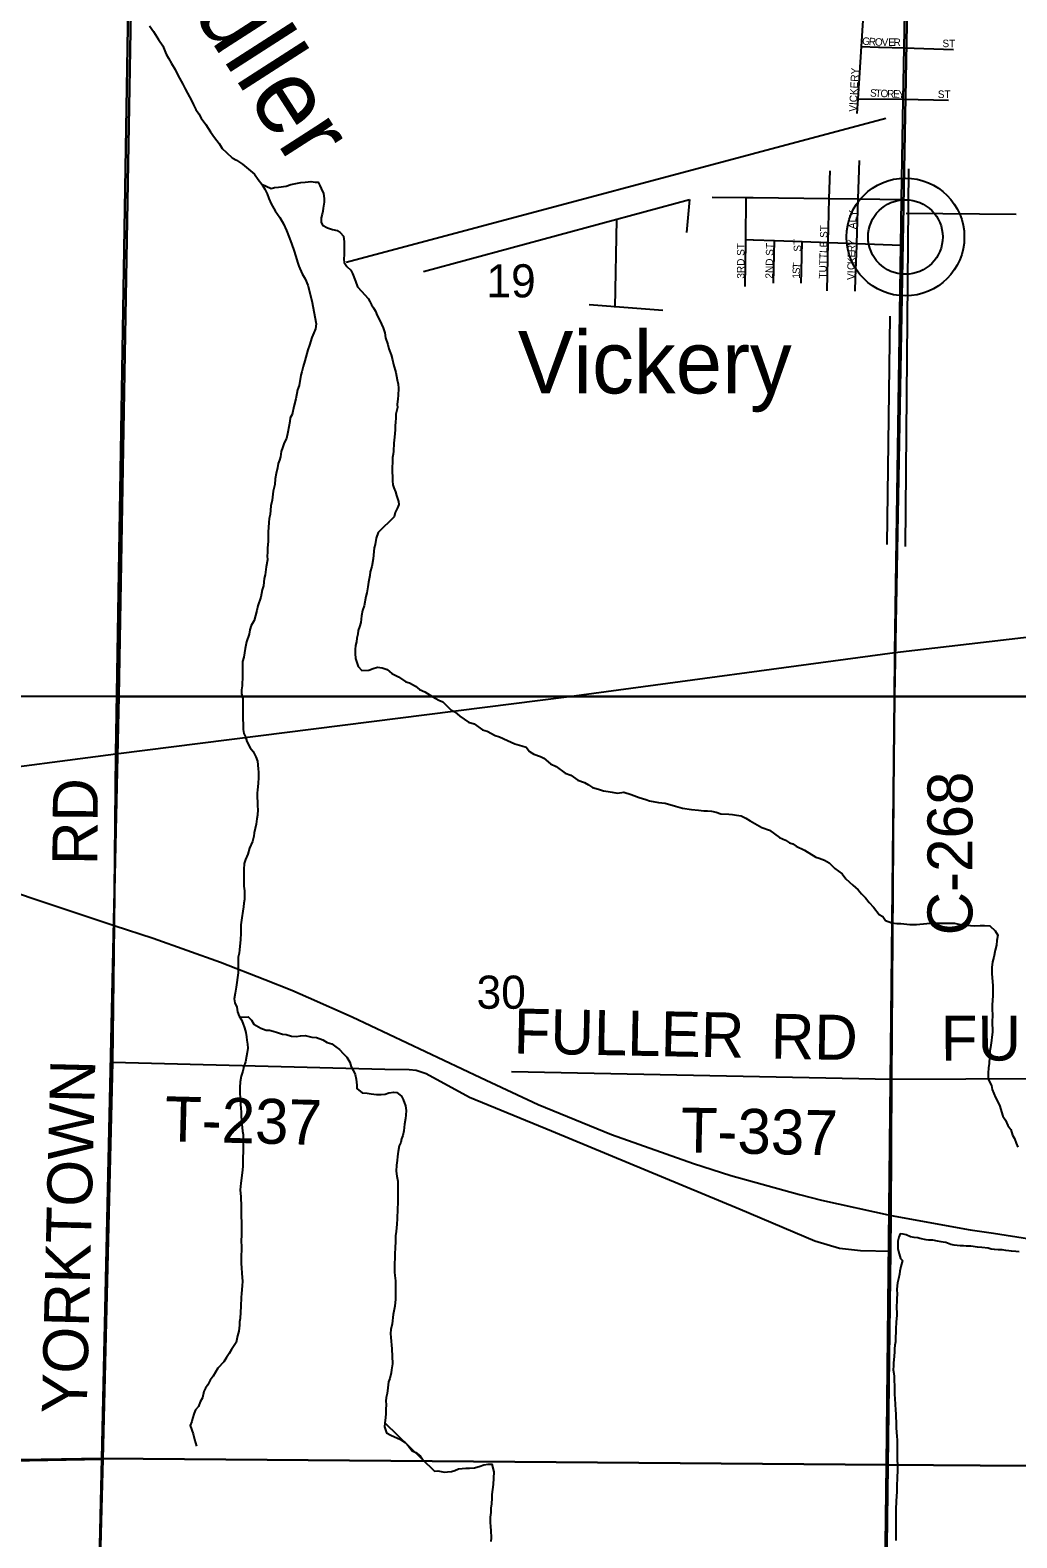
# Model space of a CAD drawing. Extents: x 1588073 to 2013523, y 1090242 to 1357120.
# Drawn here: x 1843112 to 1849697, y 1223082 to 1233146 of the extents above; entities that cross this region are included whole.
import ezdxf

# ---------------------------------------------------------------- set-up
doc = ezdxf.new("R2010")
doc.units = 0
for name, color, linetype in [('GM_X_County_Road', 7, 'Continuous'), ('GM_X_County_Road_Text', 7, 'Continuous'), ('GM_X_Interstate_Route', 7, 'Continuous'), ('GM_X_Minor_River', 7, 'Continuous'), ('GM_X_Minor_River_Text', 7, 'Continuous'), ('GM_X_Section', 7, 'Continuous'), ('GM_X_Section_Text', 7, 'Continuous'), ('GM_X_State_Route', 7, 'Continuous'), ('GM_X_Township', 7, 'Continuous'), ('GM_X_Township_Road', 7, 'Continuous'), ('GM_X_Township_Road_Text', 7, 'Continuous'), ('GM_X_Township_Subdivision', 7, 'Continuous'), ('GM_X_Township_Subdivision_Text', 7, 'Continuous'), ('GM_X_Unincorporated', 7, 'Continuous'), ('GM_X_Unincorporated_Location', 7, 'Continuous'), ('GM_X_Unincorporated_Text', 7, 'Continuous')]:
    doc.layers.add(name, color=color, linetype=linetype)

msp = doc.modelspace()

# ---------------------------------------------------------------- linework, layer by layer
at = {"layer": 'GM_X_County_Road'}
for points in [[(1843683, 1228316), (1843782, 1234247)], [(1848882, 1228992), (1848922, 1231711), (1848927, 1232015), (1848939, 1232684), (1848945, 1233027), (1848962, 1233977)], [(1848863, 1226144), (1848882, 1228992)], [(1843456, 1218285), (1843525, 1220944), (1843596, 1223607), (1843662, 1226257), (1843672, 1227170), (1843683, 1228316)], [(1848741, 1218133), (1848744, 1218244), (1848804, 1220879), (1848856, 1224997), (1848857, 1225234), (1848863, 1226144)]]:
    msp.add_lwpolyline(points, dxfattribs=at)
at = {"layer": 'GM_X_Interstate_Route'}
msp.add_lwpolyline([(1841098, 1228038), (1841332, 1227957), (1841584, 1227876), (1842884, 1227435), (1843133, 1227350), (1843672, 1227170), (1843934, 1227084), (1844383, 1226925), (1844677, 1226810), (1844858, 1226738), (1844970, 1226689), (1845260, 1226559), (1846118, 1226154), (1846502, 1225974), (1846992, 1225774), (1847538, 1225582), (1847787, 1225501), (1848246, 1225375), (1848392, 1225337), (1848857, 1225234), (1849384, 1225139), (1849541, 1225117), (1850303, 1224995), (1853825, 1224444)], dxfattribs=at)
at = {"layer": 'GM_X_Minor_River'}
for p, q in [((1845220, 1231597), (1848822, 1232558)), ((1848954, 1229700), (1848976, 1232219)), ((1845736, 1231535), (1847512, 1232015)), ((1847512, 1232015), (1847492, 1231794)), ((1847512, 1232015), (1847512, 1232015)), ((1848958, 1231925), (1849693, 1231917)), ((1847024, 1231881), (1847014, 1231294)), ((1846842, 1231314), (1847333, 1231276)), ((1848832, 1229713), (1848851, 1231237))]:
    msp.add_line(p, q, dxfattribs=at)
for points in [[(1843908, 1233175), (1843935, 1233137), (1843969, 1233083), (1843997, 1233041), (1844019, 1232986), (1844036, 1232958), (1844056, 1232922), (1844080, 1232882), (1844098, 1232846), (1844131, 1232786), (1844147, 1232754), (1844163, 1232726), (1844189, 1232676), (1844202, 1232648), (1844218, 1232616), (1844238, 1232586), (1844254, 1232558), (1844284, 1232516), (1844315, 1232468), (1844343, 1232430), (1844373, 1232388), (1844393, 1232356), (1844422, 1232330), (1844460, 1232294), (1844490, 1232278), (1844530, 1232251), (1844570, 1232217), (1844609, 1232185), (1844633, 1232149), (1844657, 1232117)], [(1844657, 1232117), (1844721, 1232089), (1844743, 1232095), (1844769, 1232097), (1844820, 1232105), (1844852, 1232115), (1844884, 1232122), (1844918, 1232128), (1844948, 1232130), (1844988, 1232136), (1845014, 1232132), (1845034, 1232130), (1845046, 1232108), (1845054, 1232088), (1845070, 1232056), (1845074, 1232022), (1845073, 1231998), (1845067, 1231958), (1845065, 1231938), (1845061, 1231918), (1845055, 1231892), (1845055, 1231864), (1845063, 1231844), (1845096, 1231826), (1845130, 1231814), (1845160, 1231808), (1845180, 1231796), (1845204, 1231770), (1845208, 1231732), (1845208, 1231712), (1845208, 1231680), (1845207, 1231648), (1845205, 1231617), (1845207, 1231595), (1845225, 1231569), (1845251, 1231543), (1845263, 1231521), (1845284, 1231471), (1845296, 1231433), (1845324, 1231403), (1845368, 1231355), (1845379, 1231335), (1845391, 1231313), (1845403, 1231293), (1845417, 1231271), (1845427, 1231241), (1845445, 1231207), (1845468, 1231159), (1845478, 1231125), (1845484, 1231093), (1845500, 1231047), (1845506, 1231019), (1845521, 1230979), (1845531, 1230945), (1845537, 1230913), (1845553, 1230861), (1845557, 1230835), (1845562, 1230811), (1845568, 1230783), (1845570, 1230755), (1845568, 1230706), (1845566, 1230684), (1845562, 1230648), (1845563, 1230626), (1845553, 1230582), (1845553, 1230558), (1845549, 1230526), (1845547, 1230506), (1845547, 1230478), (1845544, 1230430), (1845542, 1230410), (1845540, 1230388), (1845536, 1230335), (1845534, 1230315), (1845530, 1230293), (1845530, 1230267), (1845527, 1230223), (1845527, 1230193), (1845529, 1230169), (1845531, 1230137), (1845533, 1230111), (1845539, 1230091), (1845549, 1230065), (1845556, 1230039), (1845564, 1230019), (1845570, 1229999), (1845572, 1229979), (1845564, 1229958), (1845548, 1229926), (1845542, 1229898)], [(1844657, 1232117), (1844679, 1232085), (1844694, 1232053), (1844704, 1232023), (1844720, 1231987), (1844748, 1231939), (1844779, 1231895), (1844803, 1231853), (1844823, 1231808), (1844843, 1231758), (1844858, 1231714), (1844872, 1231676), (1844884, 1231634), (1844896, 1231598), (1844906, 1231570), (1844927, 1231520), (1844947, 1231486), (1844965, 1231444), (1844992, 1231338)], [(1844992, 1231338), (1845021, 1231185), (1845016, 1231153), (1845004, 1231126), (1844992, 1231094), (1844976, 1231042), (1844966, 1231012), (1844946, 1230938), (1844933, 1230901), (1844925, 1230865), (1844919, 1230843), (1844907, 1230773), (1844895, 1230745), (1844886, 1230685), (1844872, 1230634), (1844860, 1230580), (1844848, 1230558), (1844844, 1230534), (1844831, 1230462), (1844823, 1230420), (1844807, 1230391), (1844797, 1230357), (1844787, 1230333), (1844783, 1230297), (1844775, 1230275), (1844766, 1230253), (1844762, 1230225), (1844754, 1230186), (1844748, 1230150), (1844744, 1230114), (1844734, 1230068), (1844727, 1230008), (1844719, 1229970), (1844713, 1229912), (1844707, 1229885), (1844705, 1229859), (1844702, 1229827), (1844700, 1229797), (1844700, 1229735), (1844696, 1229687), (1844696, 1229659), (1844694, 1229637), (1844695, 1229611), (1844687, 1229564), (1844681, 1229510), (1844673, 1229486), (1844669, 1229436), (1844660, 1229410), (1844656, 1229386), (1844652, 1229360), (1844632, 1229303), (1844624, 1229273), (1844606, 1229205), (1844587, 1229171), (1844579, 1229143), (1844573, 1229115), (1844555, 1229062), (1844547, 1229018), (1844538, 1228960), (1844530, 1228932), (1844528, 1228888), (1844528, 1228836), (1844526, 1228769), (1844523, 1228743), (1844523, 1228715), (1844531, 1228685), (1844532, 1228549), (1844534, 1228511), (1844534, 1228477), (1844538, 1228452), (1844548, 1228428), (1844558, 1228398), (1844581, 1228356), (1844601, 1228332), (1844619, 1228296), (1844629, 1228266), (1844633, 1228216), (1844636, 1228194), (1844636, 1228158), (1844634, 1228118), (1844630, 1228076), (1844628, 1228052), (1844629, 1227966), (1844631, 1227943), (1844629, 1227907), (1844625, 1227881), (1844621, 1227845), (1844613, 1227817), (1844608, 1227789), (1844604, 1227765), (1844596, 1227731), (1844576, 1227686), (1844564, 1227646), (1844548, 1227610), (1844540, 1227584), (1844537, 1227544), (1844537, 1227482), (1844539, 1227432), (1844543, 1227402), (1844543, 1227373), (1844542, 1227343)], [(1845542, 1229898), (1845435, 1229793), (1845421, 1229754), (1845414, 1229712), (1845408, 1229690), (1845400, 1229618), (1845392, 1229566), (1845380, 1229530), (1845379, 1229506), (1845371, 1229461), (1845365, 1229431), (1845359, 1229391), (1845351, 1229365), (1845340, 1229303), (1845330, 1229273), (1845324, 1229236), (1845318, 1229192), (1845310, 1229164), (1845302, 1229138), (1845298, 1229114), (1845292, 1229088), (1845289, 1229064), (1845283, 1229038), (1845281, 1229012), (1845281, 1228984), (1845283, 1228951), (1845291, 1228925), (1845301, 1228899), (1845326, 1228871), (1845372, 1228874), (1845400, 1228884), (1845430, 1228894), (1845462, 1228890), (1845494, 1228878), (1845526, 1228852), (1845570, 1228830), (1845619, 1228797), (1845643, 1228789), (1845683, 1228767), (1845711, 1228745), (1845745, 1228729), (1845800, 1228695), (1845840, 1228673), (1845866, 1228663), (1845920, 1228608), (1845946, 1228596), (1845979, 1228566), (1846037, 1228526), (1846075, 1228516), (1846131, 1228476), (1846161, 1228466), (1846216, 1228438), (1846244, 1228429), (1846298, 1228405), (1846346, 1228383), (1846394, 1228369), (1846421, 1228359), (1846445, 1228331), (1846473, 1228313), (1846517, 1228297), (1846541, 1228286), (1846585, 1228248), (1846622, 1228230), (1846682, 1228186), (1846720, 1228174), (1846766, 1228140), (1846811, 1228124), (1846839, 1228108), (1846865, 1228090), (1846905, 1228079), (1846939, 1228069), (1846969, 1228065), (1846995, 1228059), (1847031, 1228053), (1847073, 1228059), (1847122, 1228044), (1847176, 1228024), (1847220, 1228010), (1847244, 1228002), (1847306, 1227990), (1847350, 1227986), (1847419, 1227965), (1847465, 1227953), (1847525, 1227943), (1847571, 1227939), (1847607, 1227936), (1847633, 1227936), (1847659, 1227932), (1847691, 1227926), (1847721, 1227916), (1847774, 1227912), (1847798, 1227910), (1847826, 1227906), (1847856, 1227901), (1847888, 1227885), (1847918, 1227869), (1847995, 1227823), (1848047, 1227807), (1848113, 1227757), (1848153, 1227740), (1848179, 1227722)], [(1848179, 1227722), (1848201, 1227714), (1848224, 1227700), (1848280, 1227672), (1848356, 1227626), (1848378, 1227618), (1848412, 1227606), (1848445, 1227588), (1848483, 1227549), (1848531, 1227515), (1848555, 1227481), (1848602, 1227439), (1848638, 1227407), (1848660, 1227381), (1848686, 1227355), (1848711, 1227323), (1848739, 1227291), (1848777, 1227243), (1848803, 1227229), (1848821, 1227203), (1848862, 1227187), (1848896, 1227183), (1848922, 1227182), (1848982, 1227176), (1849028, 1227176), (1849096, 1227182), (1849154, 1227185), (1849280, 1227185), (1849327, 1227175), (1849363, 1227172), (1849387, 1227170), (1849417, 1227168), (1849451, 1227170), (1849481, 1227170), (1849517, 1227168), (1849551, 1227134), (1849569, 1227106), (1849562, 1227070), (1849560, 1227038), (1849552, 1227004), (1849542, 1226958), (1849534, 1226926), (1849530, 1226890), (1849529, 1226849), (1849533, 1226793), (1849537, 1226769), (1849537, 1226703), (1849532, 1226637), (1849532, 1226615), (1849534, 1226567), (1849532, 1226531), (1849533, 1226458), (1849529, 1226424), (1849527, 1226402), (1849521, 1226356), (1849517, 1226334), (1849512, 1226248), (1849508, 1226220), (1849506, 1226185), (1849506, 1226143), (1849528, 1226101), (1849532, 1226075), (1849555, 1226021), (1849581, 1225971), (1849602, 1225897), (1849620, 1225871), (1849636, 1225835), (1849656, 1225807), (1849668, 1225771), (1849682, 1225747), (1849691, 1225717), (1849703, 1225689)], [(1844542, 1227343), (1844538, 1227319), (1844536, 1227295), (1844532, 1227265), (1844524, 1227221), (1844518, 1227173), (1844517, 1227117), (1844515, 1227076), (1844509, 1227008), (1844507, 1226984), (1844501, 1226958), (1844500, 1226930), (1844500, 1226898), (1844500, 1226854), (1844486, 1226759), (1844479, 1226719), (1844473, 1226681), (1844477, 1226653), (1844491, 1226625), (1844495, 1226593), (1844507, 1226565), (1844522, 1226539), (1844532, 1226517), (1844542, 1226487), (1844552, 1226455), (1844556, 1226427), (1844558, 1226405), (1844563, 1226377), (1844565, 1226351), (1844561, 1226322), (1844555, 1226298), (1844549, 1226260), (1844539, 1226228), (1844531, 1226198), (1844521, 1226164), (1844514, 1226126), (1844512, 1226088), (1844512, 1226049), (1844514, 1226021), (1844516, 1225977), (1844519, 1225949), (1844521, 1225925), (1844521, 1225895), (1844525, 1225843), (1844529, 1225797), (1844533, 1225775), (1844534, 1225658), (1844532, 1225622), (1844531, 1225564), (1844529, 1225538), (1844523, 1225484), (1844519, 1225450), (1844513, 1225406), (1844518, 1225358), (1844520, 1225295), (1844520, 1225245), (1844522, 1225171), (1844523, 1225097), (1844521, 1225071), (1844523, 1225019), (1844520, 1224952), (1844520, 1224914), (1844522, 1224884), (1844524, 1224850), (1844528, 1224794), (1844527, 1224766), (1844523, 1224712), (1844521, 1224690), (1844517, 1224627), (1844515, 1224589), (1844514, 1224547), (1844510, 1224525), (1844508, 1224501), (1844504, 1224463), (1844496, 1224431), (1844486, 1224387), (1844456, 1224340), (1844441, 1224312), (1844423, 1224286), (1844405, 1224258), (1844365, 1224214), (1844333, 1224161), (1844313, 1224135), (1844297, 1224103), (1844283, 1224081), (1844272, 1224059), (1844262, 1224018), (1844246, 1223990), (1844236, 1223960), (1844216, 1223936), (1844206, 1223914), (1844196, 1223880), (1844190, 1223858), (1844180, 1223832), (1844199, 1223777), (1844209, 1223739), (1844221, 1223695)], [(1844512, 1226557), (1844566, 1226559), (1844588, 1226537), (1844604, 1226511), (1844652, 1226485), (1844686, 1226470), (1844710, 1226472), (1844734, 1226464), (1844763, 1226456), (1844795, 1226444), (1844821, 1226442), (1844855, 1226432), (1844887, 1226428), (1844915, 1226434), (1844947, 1226435), (1844991, 1226425), (1845023, 1226421), (1845065, 1226407), (1845094, 1226389), (1845126, 1226379), (1845152, 1226359), (1845176, 1226343), (1845202, 1226314), (1845226, 1226290), (1845245, 1226258), (1845255, 1226226), (1845267, 1226204), (1845281, 1226175), (1845287, 1226143), (1845291, 1226103), (1845292, 1226081), (1845328, 1226053), (1845360, 1226050), (1845388, 1226046), (1845424, 1226042), (1845454, 1226042), (1845482, 1226044), (1845506, 1226052), (1845538, 1226058), (1845560, 1226054), (1845590, 1226031), (1845601, 1226009), (1845617, 1225966), (1845621, 1225934), (1845619, 1225904), (1845617, 1225882), (1845611, 1225844), (1845606, 1225800), (1845598, 1225768), (1845590, 1225746), (1845586, 1225722), (1845574, 1225698), (1845568, 1225661), (1845564, 1225627), (1845561, 1225601), (1845557, 1225569), (1845555, 1225529), (1845559, 1225497), (1845565, 1225463), (1845565, 1225419), (1845566, 1225387), (1845566, 1225314), (1845564, 1225282), (1845564, 1225256), (1845562, 1225234), (1845562, 1225212), (1845559, 1225176), (1845555, 1225128), (1845549, 1225098), (1845549, 1225058), (1845547, 1225021), (1845546, 1224977), (1845546, 1224945), (1845544, 1224919), (1845544, 1224855), (1845546, 1224833), (1845549, 1224797), (1845551, 1224765), (1845549, 1224719), (1845549, 1224676), (1845545, 1224628), (1845534, 1224574), (1845528, 1224510), (1845520, 1224472), (1845516, 1224446), (1845518, 1224420), (1845525, 1224343), (1845529, 1224245), (1845523, 1224205), (1845522, 1224183), (1845512, 1224145), (1845504, 1224123), (1845498, 1224083), (1845494, 1224046), (1845488, 1224020), (1845486, 1223994), (1845487, 1223972), (1845485, 1223940), (1845485, 1223912), (1845483, 1223884), (1845479, 1223850)], [(1849712, 1224991), (1849690, 1224993), (1849660, 1224995), (1849642, 1224999), (1849624, 1225001), (1849598, 1225004), (1849572, 1225004), (1849548, 1225006), (1849526, 1225010), (1849506, 1225016), (1849462, 1225020), (1849434, 1225022), (1849389, 1225030), (1849359, 1225029), (1849341, 1225031), (1849319, 1225031), (1849279, 1225035), (1849257, 1225041), (1849223, 1225053), (1849205, 1225057), (1849191, 1225059), (1849167, 1225063), (1849137, 1225069), (1849121, 1225070), (1849107, 1225070), (1849091, 1225072), (1849050, 1225080), (1849036, 1225084), (1849012, 1225088), (1848986, 1225092), (1848958, 1225104), (1848938, 1225110), (1848918, 1225112), (1848908, 1225090), (1848902, 1225063), (1848902, 1225013), (1848907, 1224993), (1848921, 1224947), (1848933, 1224933), (1848923, 1224893), (1848915, 1224863), (1848913, 1224843), (1848906, 1224811), (1848900, 1224785), (1848898, 1224765), (1848896, 1224740), (1848898, 1224710), (1848896, 1224680), (1848896, 1224656), (1848894, 1224634), (1848895, 1224568), (1848893, 1224544), (1848891, 1224524), (1848891, 1224510), (1848889, 1224488), (1848889, 1224464), (1848887, 1224413), (1848886, 1224391), (1848882, 1224369), (1848880, 1224345), (1848880, 1224327), (1848878, 1224293), (1848874, 1224251), (1848874, 1224231), (1848872, 1224205), (1848875, 1224179), (1848877, 1224159), (1848877, 1224135), (1848881, 1224095), (1848881, 1224038), (1848883, 1224014), (1848884, 1223970), (1848886, 1223940), (1848888, 1223906), (1848892, 1223836), (1848892, 1223816), (1848895, 1223760), (1848897, 1223736), (1848898, 1223601), (1848900, 1223573), (1848900, 1223525), (1848898, 1223493), (1848896, 1223421), (1848895, 1223389), (1848891, 1223330), (1848889, 1223270), (1848890, 1223124), (1848888, 1223064)], [(1845479, 1223850), (1845477, 1223824), (1845491, 1223784), (1845520, 1223768), (1845584, 1223740), (1845614, 1223718), (1845636, 1223694), (1845662, 1223664), (1845685, 1223652), (1845717, 1223628), (1845735, 1223602)], [(1845479, 1223850), (1845811, 1223528), (1845833, 1223529), (1845876, 1223521), (1845898, 1223523), (1845924, 1223525), (1845946, 1223533), (1845970, 1223543), (1846020, 1223547), (1846044, 1223548), (1846078, 1223550), (1846114, 1223560), (1846140, 1223570), (1846168, 1223574), (1846194, 1223574), (1846206, 1223522), (1846204, 1223480), (1846201, 1223438), (1846193, 1223372), (1846193, 1223348), (1846191, 1223310), (1846187, 1223281), (1846186, 1223251), (1846182, 1223221), (1846182, 1223187), (1846184, 1223155), (1846186, 1223131), (1846188, 1223083), (1846187, 1223059)]]:
    msp.add_lwpolyline(points, dxfattribs=at)
at = {"layer": 'GM_X_Section'}
for points in [[(1838499, 1234122), (1843801, 1234286), (1843703, 1228699), (1838419, 1228704)], [(1843801, 1234286), (1848977, 1234033), (1848880, 1228698), (1843703, 1228699)], [(1848977, 1234033), (1854198, 1234042), (1854173, 1228697), (1848880, 1228698)], [(1843703, 1228699), (1843590, 1223612), (1838321, 1223525), (1838419, 1228704)], [(1848880, 1228698), (1848827, 1223569), (1843590, 1223612), (1843703, 1228699)], [(1854173, 1228697), (1854141, 1223531), (1848827, 1223569), (1848880, 1228698)], [(1838321, 1223525), (1843590, 1223612), (1843467, 1218307), (1838217, 1218226)], [(1843590, 1223612), (1848827, 1223569), (1848760, 1218266), (1848704, 1218266), (1843467, 1218307)], [(1848827, 1223569), (1854141, 1223531), (1854065, 1218234), (1853993, 1218231), (1848760, 1218266)]]:
    msp.add_lwpolyline(points, close=True, dxfattribs=at)
at = {"layer": 'GM_X_State_Route'}
msp.add_lwpolyline([(1840996, 1228025), (1841098, 1228038), (1842697, 1228186), (1843683, 1228316), (1846708, 1228699), (1848882, 1228992), (1851497, 1229297), (1851555, 1229304), (1852872, 1229466), (1853498, 1229543), (1854181, 1229630)], dxfattribs=at)
at = {"layer": 'GM_X_Township'}
msp.add_lwpolyline([(1844200, 1247821), (1843957, 1242220), (1843812, 1235604), (1843782, 1234247), (1843683, 1228316), (1843672, 1227170), (1843662, 1226257), (1843596, 1223607), (1843525, 1220944)], dxfattribs=at)
msp.add_lwpolyline([(1844200, 1247821), (1843957, 1242220), (1843812, 1235604), (1843782, 1234247), (1843683, 1228316), (1843672, 1227170), (1843662, 1226257), (1843596, 1223607), (1843525, 1220944)], dxfattribs=at)
at = {"layer": 'GM_X_Township_Road'}
for points in [[(1847663, 1232031), (1847890, 1232028), (1847938, 1232028), (1847938, 1232028)], [(1847938, 1232028), (1848445, 1232021), (1848638, 1232019), (1848927, 1232015)], [(1847887, 1231748), (1847937, 1231746), (1847939, 1231746)], [(1847939, 1231746), (1848080, 1231741), (1848265, 1231735), (1848438, 1231728), (1848628, 1231721), (1848922, 1231711)], [(1843662, 1226257), (1845480, 1226211), (1845641, 1226209), (1845687, 1226204), (1845755, 1226181), (1846044, 1226024), (1846592, 1225800), (1847851, 1225277), (1848348, 1225066), (1848514, 1225015), (1848653, 1225000), (1848856, 1224997)], [(1846324, 1226194), (1848863, 1226144)], [(1848863, 1226144), (1852820, 1226161), (1854167, 1226167), (1860815, 1226085), (1864829, 1226056)], [(1838331, 1223513), (1843596, 1223607)]]:
    msp.add_lwpolyline(points, dxfattribs=at)
at = {"layer": 'GM_X_Township_Subdivision'}
for points in [[(1848632, 1232590), (1848638, 1232688), (1848660, 1233036), (1848719, 1233985)], [(1848660, 1233036), (1848774, 1233032)], [(1848774, 1233032), (1848782, 1233032), (1848945, 1233027)], [(1848945, 1233027), (1849273, 1233016)], [(1848638, 1232688), (1848939, 1232684)], [(1848939, 1232684), (1849240, 1232679)], [(1848628, 1231708), (1848628, 1231721), (1848638, 1232019), (1848647, 1232275)], [(1848430, 1231405), (1848438, 1231728), (1848445, 1232021), (1848450, 1232206)], [(1847887, 1231731), (1847887, 1231748), (1847890, 1232028)], [(1847884, 1231435), (1847887, 1231731), (1847887, 1231731)], [(1848073, 1231457), (1848080, 1231741)], [(1848260, 1231536), (1848265, 1231735)], [(1848620, 1231490), (1848628, 1231708), (1848628, 1231708)], [(1848258, 1231457), (1848260, 1231536), (1848260, 1231536)], [(1848617, 1231403), (1848620, 1231490), (1848620, 1231490)]]:
    msp.add_lwpolyline(points, dxfattribs=at)
at = {"layer": 'GM_X_Unincorporated'}
for radius in [393, 249]:
    msp.add_circle((1848953, 1231765), radius, dxfattribs=at)
at = {"layer": 'GM_X_Unincorporated_Location'}
msp.add_line((1848953, 1231765), (1848953, 1231765), dxfattribs=at)

# ---------------------------------------------------------------- texts
at = {"layer": 'GM_X_County_Road_Text'}
for s, rotation, p in [('RD', 89.5063, (1843560, 1227572)), ('C-268', 90, (1849400, 1227104)), ('YORKTOWN', 88.5854, (1843489, 1223908))]:
    msp.add_text(s, height=300, rotation=rotation, dxfattribs=at).set_placement(p)
at = {"layer": 'GM_X_Minor_River_Text'}
msp.add_text('Fuller', height=500.3, rotation=302.7351, dxfattribs=at).set_placement((1843972, 1233611))
at = {"layer": 'GM_X_Section_Text'}
for s, p in [('19', (1846157, 1231362)), ('30', (1846091, 1226614))]:
    msp.add_text(s, height=221, rotation=0, dxfattribs=at).set_placement(p)
at = {"layer": 'GM_X_Township_Road_Text'}
for s, rotation, p in [('FULLER', 358.9087, (1846337, 1226316)), ('RD', 359.0118, (1848053, 1226281)), ('FULLER', 0.1818, (1849190, 1226267)), ('T-237', 358.5962, (1844008, 1225730)), ('T-337', 358.8839, (1847451, 1225655))]:
    msp.add_text(s, height=300, rotation=rotation, dxfattribs=at).set_placement(p)
at = {"layer": 'GM_X_Township_Subdivision_Text'}
for s, rotation, p in [('G', 355.8209, (1848663, 1233049)), ('R', 355.8192, (1848707, 1233046)), ('O', 357.0091, (1848748, 1233043)), ('V', 359.7112, (1848794, 1233041)), ('E', 359.9956, (1848839, 1233040)), ('R', 359.9941, (1848874, 1233040)), ('ST', 0, (1849200, 1233032)), ('VICKERY', 87.2313, (1848627, 1232600)), ('S', 357.7869, (1848716, 1232702)), ('T', 357.7811, (1848751, 1232700)), ('O', 357.786, (1848786, 1232699)), ('R', 357.7837, (1848830, 1232697)), ('E', 357.7811, (1848870, 1232696)), ('Y', 358.2251, (1848905, 1232694)), ('ST', 0, (1849169, 1232693)), ('ALY', 88.0188, (1848623, 1231817)), ('TUTTLE ST', 88.4097, (1848425, 1231487)), ('3RD ST', 90, (1847879, 1231487)), ('2ND ST', 88.7817, (1848068, 1231487)), ('ST', 90, (1848257, 1231667)), ('Y', 85.7991, (1848618, 1231702)), ('K', 88.8634, (1848616, 1231584)), ('E', 88.8897, (1848617, 1231628)), ('R', 88.421, (1848617, 1231663)), ('S', 87.8415, (1848249, 1231517)), ('1', 89.8126, (1848249, 1231487)), ('T', 85.8171, (1848250, 1231552)), ('V', 88.8853, (1848614, 1231478)), ('C', 88.8894, (1848615, 1231544)), ('I', 88.863, (1848615, 1231522))]:
    msp.add_text(s, height=50, rotation=rotation, dxfattribs=at).set_placement(p)
at = {"layer": 'GM_X_Unincorporated_Text'}
msp.add_text('Vickery', height=417, rotation=0, dxfattribs=at).set_placement((1846366, 1230721))

doc.saveas('drawing.dxf')
